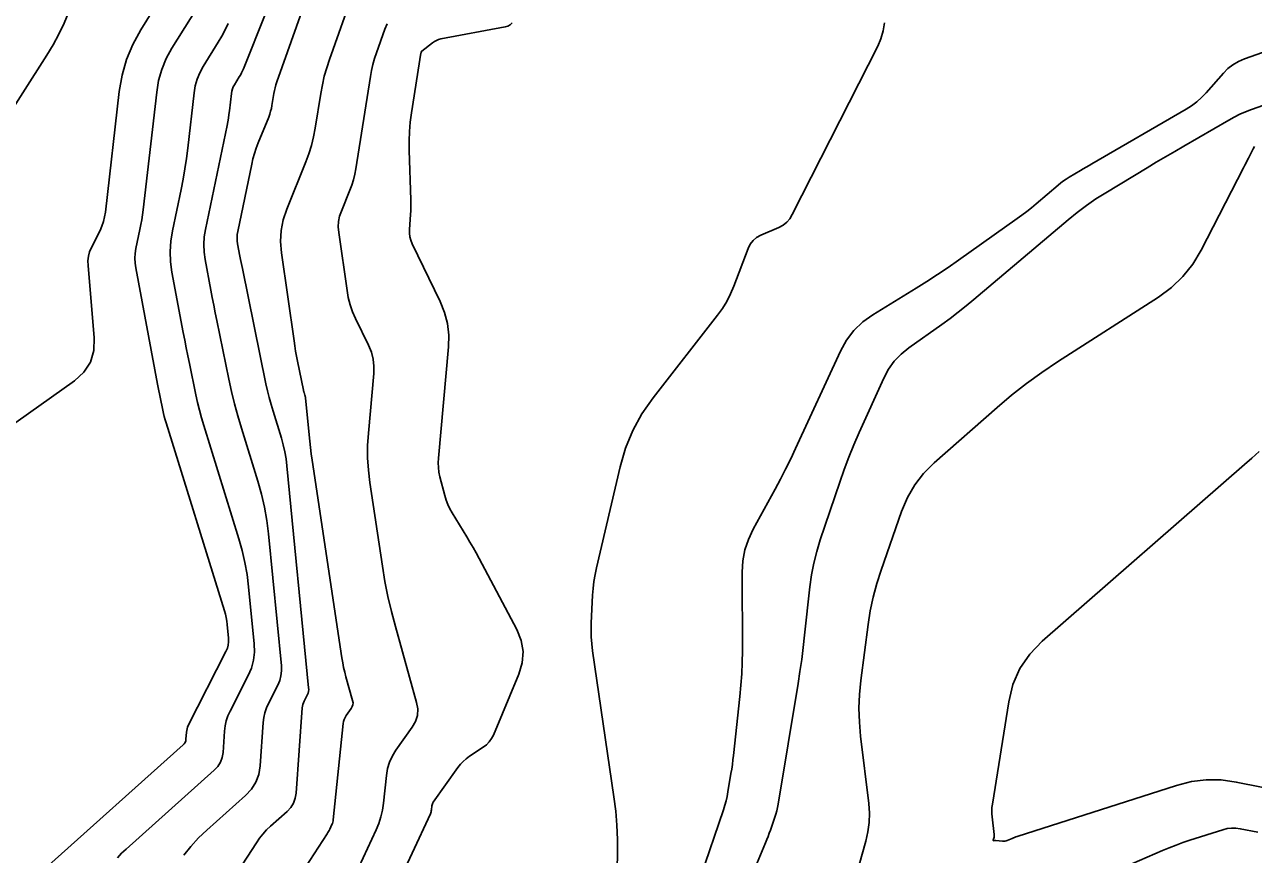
# Model space of a CAD drawing. Extents: x 1768942 to 1774819, y 723037 to 732099.
# Drawn here: x 1770733.62 to 1770771.97, y 724772.95 to 724798.83 of the extents above; entities that cross this region are included whole.
import ezdxf

# ---------------------------------------------------------------- set-up
doc = ezdxf.new("R2010")
doc.units = 0
doc.layers.add('R_Contours', color=7, linetype='Continuous')

msp = doc.modelspace()

# ---------------------------------------------------------------- linework, layer by layer
at = {"layer": 'R_Contours'}
for points in [[(1770721.806, 724810.641), (1770734.561, 724810.954), (1770735.113, 724810.891), (1770735.541, 724810.674), (1770735.842, 724810.302), (1770736.019, 724809.775), (1770736.477, 724807.345), (1770736.563, 724806.747), (1770736.593, 724806.148), (1770736.568, 724805.549), (1770736.488, 724804.949), (1770735.978, 724802.101), (1770735.902, 724801.729), (1770735.807, 724801.362), (1770735.695, 724801.001), (1770735.564, 724800.644), (1770735.004, 724799.229), (1770734.856, 724798.88), (1770734.692, 724798.538), (1770734.511, 724798.205), (1770734.315, 724797.88), (1770731.917, 724794.126)], [(1770730.466, 724784.381), (1770735.177, 724787.723), (1770735.477, 724787.992), (1770735.68, 724788.305), (1770735.788, 724788.663), (1770735.799, 724789.065), (1770735.603, 724791.315), (1770735.6, 724791.462), (1770735.617, 724791.605), (1770735.654, 724791.745), (1770735.711, 724791.88), (1770735.977, 724792.415), (1770736.038, 724792.55), (1770736.086, 724792.689), (1770736.121, 724792.832), (1770736.145, 724792.979), (1770736.579, 724796.743), (1770736.665, 724797.253), (1770736.806, 724797.743), (1770737, 724798.216), (1770737.248, 724798.669), (1770738.881, 724801.31)], [(1770738.589, 724772.921), (1770738.811, 724773.198), (1770739.05, 724773.459), (1770739.308, 724773.705), (1770740.517, 724774.785), (1770740.701, 724774.982), (1770740.838, 724775.201), (1770740.929, 724775.444), (1770740.972, 724775.71), (1770741.069, 724777.058), (1770741.088, 724777.215), (1770741.122, 724777.367), (1770741.171, 724777.515), (1770741.236, 724777.659), (1770741.524, 724778.227), (1770741.585, 724778.371), (1770741.625, 724778.519), (1770741.642, 724778.671), (1770741.638, 724778.828), (1770741.236, 724782.947), (1770741.184, 724783.364), (1770741.112, 724783.776), (1770741.019, 724784.184), (1770740.905, 724784.588), (1770740.39, 724786.247), (1770740.278, 724786.624), (1770740.176, 724787.003), (1770740.082, 724787.385), (1770739.999, 724787.769), (1770739.621, 724789.607), (1770739.573, 724789.843), (1770739.526, 724790.08), (1770739.48, 724790.316), (1770739.435, 724790.553), (1770739.257, 724791.501), (1770739.224, 724791.737), (1770739.215, 724791.974), (1770739.229, 724792.21), (1770739.266, 724792.446), (1770739.943, 724795.688), (1770739.966, 724795.801), (1770739.985, 724795.915), (1770740.002, 724796.029), (1770740.017, 724796.143), (1770740.079, 724796.687), (1770740.091, 724796.757), (1770740.111, 724796.825), (1770740.138, 724796.89), (1770740.172, 724796.953), (1770740.324, 724797.199), (1770740.361, 724797.261), (1770740.395, 724797.325), (1770740.426, 724797.39), (1770740.454, 724797.457), (1770741.846, 724800.954)], [(1770739.116, 724770.629), (1770740.856, 724773.309), (1770740.954, 724773.45), (1770741.061, 724773.583), (1770741.177, 724773.709), (1770741.301, 724773.828), (1770741.815, 724774.287), (1770741.929, 724774.409), (1770742.014, 724774.545), (1770742.07, 724774.696), (1770742.097, 724774.86), (1770742.288, 724777.519), (1770742.295, 724777.574), (1770742.307, 724777.627), (1770742.324, 724777.68), (1770742.347, 724777.73), (1770742.448, 724777.93), (1770742.47, 724777.981), (1770742.483, 724778.033), (1770742.49, 724778.086), (1770742.488, 724778.141), (1770741.812, 724785.07), (1770741.785, 724785.289), (1770741.747, 724785.505), (1770741.698, 724785.719), (1770741.638, 724785.931), (1770741.377, 724786.773), (1770741.314, 724786.985), (1770741.257, 724787.198), (1770741.204, 724787.412), (1770741.157, 724787.627), (1770740.419, 724791.22), (1770740.399, 724791.317), (1770740.38, 724791.413), (1770740.361, 724791.51), (1770740.343, 724791.607), (1770740.27, 724791.995), (1770740.256, 724792.092), (1770740.253, 724792.189), (1770740.258, 724792.285), (1770740.274, 724792.382), (1770740.711, 724794.477), (1770740.751, 724794.648), (1770740.798, 724794.817), (1770740.853, 724794.983), (1770740.916, 724795.147), (1770741.242, 724795.951), (1770741.275, 724796.038), (1770741.303, 724796.128), (1770741.325, 724796.218), (1770741.342, 724796.31), (1770741.401, 724796.68), (1770741.418, 724796.773), (1770741.439, 724796.864), (1770741.464, 724796.954), (1770741.493, 724797.043), (1770742.889, 724800.974)], [(1770743.899, 724799.896), (1770743.136, 724797.747), (1770743.051, 724797.487), (1770742.977, 724797.223), (1770742.916, 724796.956), (1770742.866, 724796.686), (1770742.695, 724795.6), (1770742.644, 724795.331), (1770742.578, 724795.066), (1770742.498, 724794.805), (1770742.402, 724794.548), (1770741.805, 724793.08), (1770741.694, 724792.748), (1770741.629, 724792.41), (1770741.61, 724792.067), (1770741.638, 724791.717), (1770742.032, 724788.967), (1770742.055, 724788.808), (1770742.082, 724788.65), (1770742.111, 724788.492), (1770742.142, 724788.335), (1770742.327, 724787.432), (1770742.332, 724787.412), (1770742.337, 724787.392), (1770742.342, 724787.372), (1770742.348, 724787.352), (1770742.372, 724787.273), (1770742.378, 724787.254), (1770742.382, 724787.234), (1770742.386, 724787.213), (1770742.388, 724787.193), (1770742.501, 724786.037), (1770742.522, 724785.838), (1770742.545, 724785.639), (1770742.571, 724785.44), (1770742.6, 724785.242), (1770743.527, 724779.077), (1770743.552, 724778.928), (1770743.581, 724778.78), (1770743.615, 724778.633), (1770743.654, 724778.486), (1770743.862, 724777.744), (1770743.874, 724777.679), (1770743.87, 724777.617), (1770743.852, 724777.557), (1770743.82, 724777.5), (1770743.66, 724777.277), (1770743.625, 724777.22), (1770743.597, 724777.159), (1770743.578, 724777.096), (1770743.566, 724777.029), (1770743.256, 724774.029), (1770743.25, 724773.989), (1770743.241, 724773.951), (1770743.229, 724773.913), (1770743.214, 724773.876), (1770743.146, 724773.731), (1770743.128, 724773.695), (1770743.11, 724773.66), (1770743.09, 724773.625), (1770743.069, 724773.591), (1770740.771, 724770.052)], [(1770734.271, 724772.52), (1770738.571, 724776.361), (1770738.607, 724776.399), (1770738.634, 724776.442), (1770738.651, 724776.489), (1770738.66, 724776.541), (1770738.675, 724776.758), (1770738.682, 724776.811), (1770738.693, 724776.863), (1770738.71, 724776.914), (1770738.732, 724776.963), (1770739.909, 724779.28), (1770739.951, 724779.377), (1770739.978, 724779.478), (1770739.99, 724779.582), (1770739.987, 724779.688), (1770739.944, 724780.119), (1770739.931, 724780.227), (1770739.913, 724780.333), (1770739.889, 724780.438), (1770739.859, 724780.542), (1770738.039, 724786.409), (1770738.01, 724786.507), (1770737.983, 724786.606), (1770737.959, 724786.706), (1770737.937, 724786.807), (1770737.854, 724787.21), (1770737.833, 724787.311), (1770737.813, 724787.412), (1770737.794, 724787.513), (1770737.774, 724787.614), (1770737.093, 724791.244), (1770737.072, 724791.395), (1770737.066, 724791.545), (1770737.075, 724791.695), (1770737.099, 724791.845), (1770737.224, 724792.445), (1770737.254, 724792.596), (1770737.28, 724792.747), (1770737.303, 724792.898), (1770737.322, 724793.05), (1770737.746, 724796.724), (1770737.807, 724797.087), (1770737.907, 724797.437), (1770738.046, 724797.774), (1770738.222, 724798.097), (1770739.204, 724799.684)], [(1770736.525, 724772.842), (1770736.652, 724772.981), (1770736.789, 724773.112), (1770739.544, 724775.573), (1770739.654, 724775.69), (1770739.736, 724775.822), (1770739.79, 724775.967), (1770739.816, 724776.126), (1770739.863, 724776.789), (1770739.883, 724776.953), (1770739.919, 724777.112), (1770739.971, 724777.267), (1770740.038, 724777.417), (1770740.6, 724778.524), (1770740.701, 724778.761), (1770740.766, 724779.005), (1770740.795, 724779.256), (1770740.787, 724779.514), (1770740.614, 724781.293), (1770740.567, 724781.674), (1770740.5, 724782.052), (1770740.415, 724782.426), (1770740.31, 724782.796), (1770739.215, 724786.328), (1770739.144, 724786.566), (1770739.079, 724786.805), (1770739.021, 724787.045), (1770738.968, 724787.288), (1770738.768, 724788.259), (1770738.718, 724788.503), (1770738.67, 724788.746), (1770738.623, 724788.989), (1770738.576, 724789.233), (1770738.223, 724791.115), (1770738.179, 724791.437), (1770738.166, 724791.759), (1770738.185, 724792.081), (1770738.236, 724792.402), (1770738.505, 724793.687), (1770738.568, 724794.009), (1770738.624, 724794.332), (1770738.673, 724794.656), (1770738.714, 724794.982), (1770738.912, 724796.705), (1770738.949, 724796.922), (1770739.009, 724797.131), (1770739.092, 724797.332), (1770739.197, 724797.525), (1770739.665, 724798.281), (1770739.778, 724798.473), (1770739.881, 724798.668), (1770739.977, 724798.868)], [(1770743.377, 724771.093), (1770744.597, 724773.715), (1770744.68, 724773.915), (1770744.746, 724774.12), (1770744.795, 724774.329), (1770744.826, 724774.544), (1770744.916, 724775.412), (1770744.952, 724775.624), (1770745.013, 724775.826), (1770745.101, 724776.018), (1770745.214, 724776.201), (1770745.723, 724776.913), (1770745.827, 724777.095), (1770745.884, 724777.285), (1770745.895, 724777.484), (1770745.859, 724777.69), (1770745.195, 724780.057), (1770745.071, 724780.523), (1770744.963, 724780.993), (1770744.869, 724781.465), (1770744.79, 724781.941), (1770744.398, 724784.546), (1770744.352, 724784.931), (1770744.329, 724785.316), (1770744.329, 724785.702), (1770744.352, 724786.088), (1770744.52, 724787.947), (1770744.526, 724788.176), (1770744.501, 724788.399), (1770744.445, 724788.616), (1770744.359, 724788.828), (1770743.954, 724789.664), (1770743.861, 724789.876), (1770743.786, 724790.093), (1770743.727, 724790.315), (1770743.686, 724790.542), (1770743.427, 724792.349), (1770743.414, 724792.52), (1770743.423, 724792.689), (1770743.455, 724792.855), (1770743.509, 724793.018), (1770743.773, 724793.666), (1770743.834, 724793.829), (1770743.885, 724793.995), (1770743.927, 724794.164), (1770743.959, 724794.335), (1770744.414, 724797.21), (1770744.449, 724797.4), (1770744.492, 724797.588), (1770744.544, 724797.774), (1770744.604, 724797.957), (1770744.863, 724798.686), (1770744.939, 724798.86)], [(1770745.143, 724771.753), (1770746.288, 724774.213), (1770746.3, 724774.242), (1770746.31, 724774.272), (1770746.317, 724774.303), (1770746.322, 724774.335), (1770746.335, 724774.462), (1770746.34, 724774.493), (1770746.349, 724774.523), (1770746.362, 724774.551), (1770746.379, 724774.578), (1770747.149, 724775.657), (1770747.227, 724775.757), (1770747.314, 724775.849), (1770747.409, 724775.932), (1770747.512, 724776.007), (1770747.94, 724776.291), (1770748.04, 724776.368), (1770748.125, 724776.457), (1770748.196, 724776.558), (1770748.253, 724776.67), (1770749.048, 724778.569), (1770749.156, 724778.923), (1770749.181, 724779.273), (1770749.124, 724779.62), (1770748.984, 724779.962), (1770747.81, 724782.179), (1770747.717, 724782.351), (1770747.622, 724782.521), (1770747.524, 724782.689), (1770747.424, 724782.856), (1770746.969, 724783.599), (1770746.896, 724783.728), (1770746.833, 724783.862), (1770746.78, 724784), (1770746.737, 724784.142), (1770746.587, 724784.721), (1770746.555, 724784.866), (1770746.537, 724785.012), (1770746.531, 724785.159), (1770746.538, 724785.307), (1770746.851, 724788.779), (1770746.86, 724789.147), (1770746.82, 724789.505), (1770746.731, 724789.854), (1770746.593, 724790.194), (1770745.719, 724791.999), (1770745.675, 724792.106), (1770745.647, 724792.215), (1770745.633, 724792.327), (1770745.634, 724792.441), (1770745.666, 724792.906), (1770745.673, 724793.022), (1770745.677, 724793.139), (1770745.678, 724793.255), (1770745.675, 724793.371), (1770745.627, 724794.91), (1770745.624, 724795.205), (1770745.636, 724795.499), (1770745.661, 724795.792), (1770745.7, 724796.084), (1770745.995, 724797.943), (1770745.996, 724797.949), (1770745.997, 724797.955), (1770745.999, 724797.961), (1770746.001, 724797.967), (1770746.009, 724797.991), (1770746.011, 724797.996), (1770746.015, 724798.001), (1770746.018, 724798.006), (1770746.023, 724798.01), (1770746.358, 724798.269), (1770746.417, 724798.31), (1770746.48, 724798.342), (1770746.546, 724798.367), (1770746.616, 724798.385), (1770748.627, 724798.763), (1770748.709, 724798.788), (1770748.778, 724798.829), (1770748.836, 724798.886)], [(1770760.46, 724798.888), (1770760.421, 724798.637), (1770760.351, 724798.393), (1770760.248, 724798.156), (1770757.583, 724792.905), (1770757.505, 724792.777), (1770757.408, 724792.669), (1770757.294, 724792.579), (1770757.161, 724792.508), (1770756.596, 724792.263), (1770756.465, 724792.191), (1770756.357, 724792.098), (1770756.27, 724791.985), (1770756.204, 724791.851), (1770755.76, 724790.67), (1770755.659, 724790.43), (1770755.541, 724790.199), (1770755.406, 724789.979), (1770755.253, 724789.768), (1770753.239, 724787.191), (1770752.892, 724786.695), (1770752.605, 724786.17), (1770752.376, 724785.618), (1770752.208, 724785.036), (1770751.471, 724781.887), (1770751.426, 724781.675), (1770751.392, 724781.461), (1770751.367, 724781.246), (1770751.352, 724781.03), (1770751.31, 724780.162), (1770751.305, 724779.946), (1770751.311, 724779.729), (1770751.326, 724779.514), (1770751.352, 724779.299), (1770752.016, 724774.74), (1770752.071, 724774.298), (1770752.107, 724773.855), (1770752.125, 724773.411), (1770752.123, 724772.966), (1770752.082, 724771.184)], [(1770773.525, 724798.412), (1770771.694, 724797.762), (1770771.508, 724797.683), (1770771.337, 724797.583), (1770771.18, 724797.461), (1770771.038, 724797.319), (1770770.496, 724796.706), (1770770.355, 724796.56), (1770770.204, 724796.426), (1770770.043, 724796.304), (1770769.871, 724796.195), (1770766.934, 724794.494), (1770766.844, 724794.442), (1770766.755, 724794.389), (1770766.665, 724794.336), (1770766.576, 724794.283), (1770766.221, 724794.069), (1770766.134, 724794.014), (1770766.048, 724793.955), (1770765.966, 724793.893), (1770765.885, 724793.828), (1770765.19, 724793.239), (1770765.046, 724793.121), (1770764.901, 724793.005), (1770764.752, 724792.892), (1770764.601, 724792.783), (1770762.772, 724791.485), (1770762.447, 724791.258), (1770762.118, 724791.037), (1770761.786, 724790.822), (1770761.45, 724790.612), (1770760.098, 724789.783), (1770759.781, 724789.557), (1770759.508, 724789.293), (1770759.277, 724788.99), (1770759.089, 724788.649), (1770757.685, 724785.607), (1770757.534, 724785.286), (1770757.376, 724784.967), (1770757.214, 724784.651), (1770757.046, 724784.338), (1770756.362, 724783.09), (1770756.213, 724782.772), (1770756.106, 724782.444), (1770756.042, 724782.105), (1770756.021, 724781.754), (1770756.024, 724779.293), (1770756.02, 724778.937), (1770756.006, 724778.582), (1770755.982, 724778.228), (1770755.948, 724777.874), (1770755.749, 724776.037), (1770755.732, 724775.894), (1770755.713, 724775.751), (1770755.693, 724775.609), (1770755.67, 724775.467), (1770755.576, 724774.898), (1770755.55, 724774.757), (1770755.518, 724774.617), (1770755.48, 724774.479), (1770755.436, 724774.342), (1770754.718, 724772.24)], [(1770772.651, 724796.45), (1770771.913, 724796.185), (1770771.73, 724796.115), (1770771.551, 724796.037), (1770771.376, 724795.95), (1770771.204, 724795.856), (1770769.806, 724795.046), (1770769.517, 724794.878), (1770769.228, 724794.708), (1770768.94, 724794.537), (1770768.654, 724794.365), (1770767.364, 724793.588), (1770767.058, 724793.395), (1770766.761, 724793.19), (1770766.471, 724792.974), (1770766.19, 724792.745), (1770763.251, 724790.258), (1770763.007, 724790.056), (1770762.759, 724789.86), (1770762.507, 724789.668), (1770762.251, 724789.482), (1770761.218, 724788.749), (1770760.976, 724788.553), (1770760.765, 724788.33), (1770760.587, 724788.081), (1770760.44, 724787.806), (1770759.671, 724786.107), (1770759.505, 724785.725), (1770759.347, 724785.34), (1770759.2, 724784.951), (1770759.062, 724784.559), (1770758.457, 724782.763), (1770758.346, 724782.401), (1770758.255, 724782.035), (1770758.184, 724781.665), (1770758.133, 724781.29), (1770757.969, 724779.783), (1770757.925, 724779.406), (1770757.876, 724779.031), (1770757.822, 724778.655), (1770757.763, 724778.281), (1770757.139, 724774.515), (1770757.12, 724774.411), (1770757.096, 724774.309), (1770757.068, 724774.207), (1770757.036, 724774.106), (1770756.899, 724773.705), (1770756.864, 724773.606), (1770756.828, 724773.506), (1770756.789, 724773.408), (1770756.749, 724773.31), (1770756.385, 724772.439)], [(1770759.464, 724771.886), (1770759.877, 724773.355), (1770759.944, 724773.647), (1770759.981, 724773.941), (1770759.989, 724774.238), (1770759.968, 724774.537), (1770759.715, 724776.635), (1770759.676, 724777.07), (1770759.664, 724777.505), (1770759.68, 724777.94), (1770759.723, 724778.375), (1770759.95, 724780.114), (1770760.018, 724780.547), (1770760.108, 724780.974), (1770760.219, 724781.395), (1770760.353, 724781.812), (1770760.994, 724783.649), (1770761.174, 724784.076), (1770761.403, 724784.471), (1770761.682, 724784.832), (1770762.01, 724785.159), (1770763.975, 724786.889), (1770764.427, 724787.272), (1770764.892, 724787.637), (1770765.371, 724787.984), (1770765.864, 724788.314), (1770769.013, 724790.334), (1770769.418, 724790.632), (1770769.775, 724790.974), (1770770.083, 724791.362), (1770770.341, 724791.793), (1770771.67, 724794.37), (1770771.708, 724794.444), (1770771.745, 724794.518), (1770771.782, 724794.592), (1770771.819, 724794.666), (1770771.966, 724794.963), (1770772.007, 724795.032)], [(1770773.753, 724774.743), (1770771.44, 724775.205), (1770770.97, 724775.269), (1770770.502, 724775.273), (1770770.038, 724775.217), (1770769.578, 724775.1), (1770764.6, 724773.505), (1770764.561, 724773.492), (1770764.522, 724773.478), (1770764.484, 724773.463), (1770764.446, 724773.447), (1770764.288, 724773.378), (1770764.253, 724773.366), (1770764.217, 724773.358), (1770764.181, 724773.356), (1770764.144, 724773.358), (1770763.94, 724773.383), (1770763.931, 724773.384), (1770763.922, 724773.384), (1770763.912, 724773.384), (1770763.903, 724773.382), (1770763.866, 724773.375), (1770763.858, 724773.374), (1770763.853, 724773.377), (1770763.851, 724773.382), (1770763.852, 724773.39), (1770763.879, 724773.487), (1770763.884, 724773.506), (1770763.886, 724773.526), (1770763.887, 724773.546), (1770763.885, 724773.565), (1770763.819, 724774.116), (1770763.811, 724774.215), (1770763.809, 724774.313), (1770763.814, 724774.411), (1770763.827, 724774.509), (1770764.337, 724777.709), (1770764.47, 724778.251), (1770764.689, 724778.746), (1770764.992, 724779.194), (1770765.381, 724779.595), (1770771.695, 724785.114), (1770771.923, 724785.312), (1770772.149, 724785.511)], [(1770772.113, 724773.639), (1770771.565, 724773.749), (1770771.428, 724773.767), (1770771.293, 724773.768), (1770771.158, 724773.752), (1770771.024, 724773.718), (1770769.991, 724773.387), (1770769.775, 724773.315), (1770769.561, 724773.238), (1770769.35, 724773.155), (1770769.14, 724773.067), (1770766.029, 724771.719)]]:
    msp.add_lwpolyline(points, dxfattribs=at)

doc.saveas('drawing.dxf')
